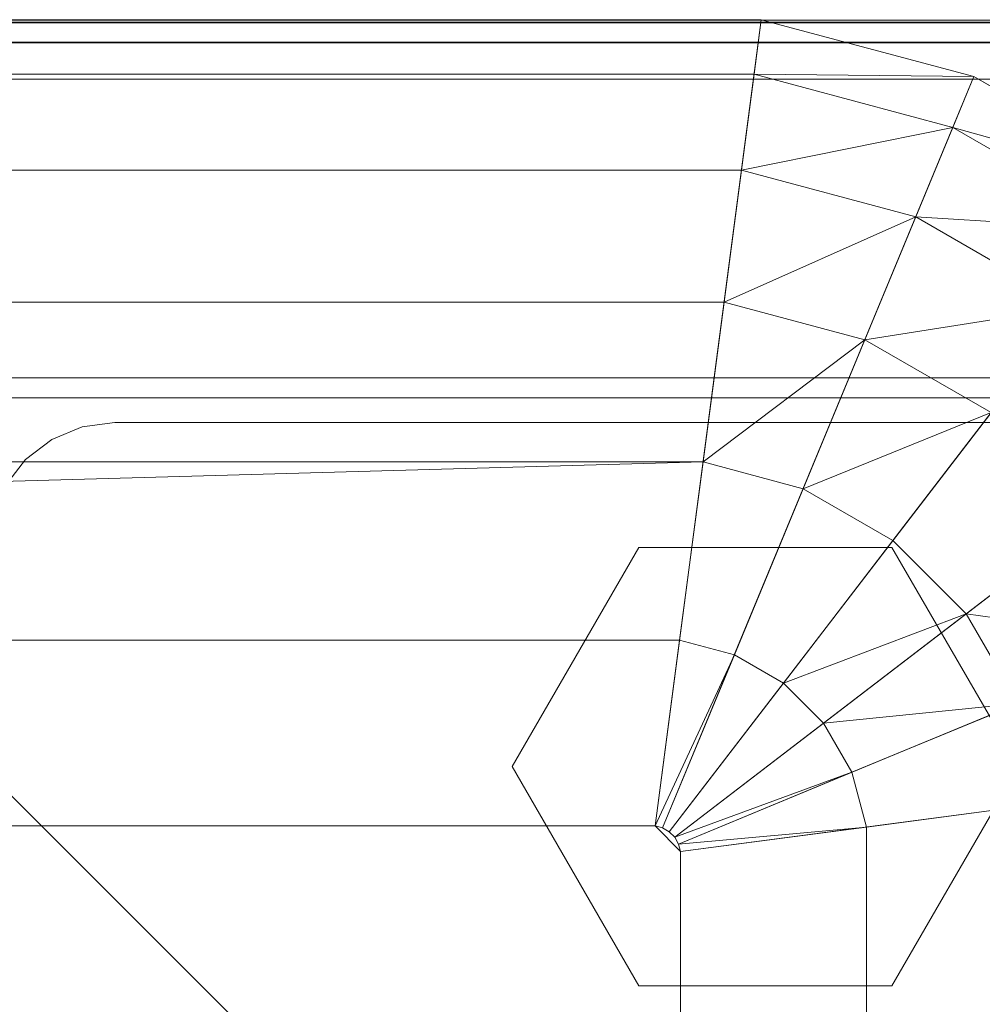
# Model space of a CAD drawing. Header units: inches. Extents: x 813 to 1305, y 19 to 194.
# Tile 421 of 656: x 1143.41 to 1145.33, y 188.76 to 190.73. Entities that reach past the tile are written whole.
import ezdxf

# ---------------------------------------------------------------- set-up
doc = ezdxf.new("R2010")
doc.units = ezdxf.units.IN
doc.header["$MEASUREMENT"] = 0
for name, color, linetype, true_color in [('CET color Grey59', 7, 'Continuous', 0x959796), ('CET color Grey77', 7, 'Continuous', 0xc4c4c4), ('CET color Grey80', 7, 'Continuous', 0xcbcdcc), ('CET color NavajoWhite4', 7, 'Continuous', 0x81775f)]:
    doc.layers.add(name, color=color, linetype=linetype, true_color=true_color)
doc.layers.add('CET Default', color=7, linetype='Continuous')

# ---------------------------------------------------------------- blocks, each defined once
blk = doc.blocks.new('*C190')
at = {"layer": 'CET color Grey77', "linetype": 'Continuous', "lineweight": 0}
for points, invisible_edges in [([(59.1608, 1.0512, 0.1409), (56.9088, 1.4992, 0.1409), (58.4608, 3.0512, 0.1409), (59.1608, 1.0512, 0.1409)], 13), ([(58.4608, 3.0512, 0.5897), (56.9088, 1.4992, 0.5897), (59.1608, 1.0512, 0.5897), (58.4608, 3.0512, 0.5897)], 6), ([(56.9088, 1.4992, 0.5897), (58.4608, 3.0512, 0.5897), (56.9088, 1.4992, 0.1409), (56.9088, 1.4992, 0.5897)], 2), ([(58.4608, 3.0512, 0.5897), (58.4608, 3.0512, 0.1409), (56.9088, 1.4992, 0.1409), (58.4608, 3.0512, 0.5897)], 4), ([(59.1608, 1.0512, 0.1409), (58.4608, 3.0512, 0.1409), (58.9088, 3.0512, 0.1409), (59.1608, 1.0512, 0.1409)], 13), ([(58.9088, 3.0512, 0.5897), (58.4608, 3.0512, 0.5897), (59.1608, 1.0512, 0.5897), (58.9088, 3.0512, 0.5897)], 6), ([(59.1608, 1.0512, 0.1409), (58.9088, 3.0512, 0.1409), (58.974, 3.0426, 0.1409), (59.1608, 1.0512, 0.1409)], 13), ([(58.974, 3.0426, 0.5897), (58.9088, 3.0512, 0.5897), (59.1608, 1.0512, 0.5897), (58.974, 3.0426, 0.5897)], 6), ([(59.1608, 1.0512, 0.1409), (58.974, 3.0426, 0.1409), (59.0348, 3.0174, 0.1409), (59.1608, 1.0512, 0.1409)], 13), ([(59.0348, 3.0174, 0.5897), (58.974, 3.0426, 0.5897), (59.1608, 1.0512, 0.5897), (59.0348, 3.0174, 0.5897)], 6), ([(59.1608, 1.0512, 0.1409), (59.0348, 3.0174, 0.1409), (59.087, 2.9774, 0.1409), (59.1608, 1.0512, 0.1409)], 13), ([(59.087, 2.9774, 0.5897), (59.0348, 3.0174, 0.5897), (59.1608, 1.0512, 0.5897), (59.087, 2.9774, 0.5897)], 6), ([(59.0348, 3.0174, 0.5897), (59.087, 2.9774, 0.5897), (59.0348, 3.0174, 0.1409), (59.0348, 3.0174, 0.5897)], 2), ([(59.087, 2.9774, 0.5897), (59.087, 2.9774, 0.1409), (59.0348, 3.0174, 0.1409), (59.087, 2.9774, 0.5897)], 4), ([(59.1608, 1.0512, 0.1409), (59.087, 2.9774, 0.1409), (59.127, 2.9252, 0.1409), (59.1608, 1.0512, 0.1409)], 13), ([(59.127, 2.9252, 0.5897), (59.087, 2.9774, 0.5897), (59.1608, 1.0512, 0.5897), (59.127, 2.9252, 0.5897)], 6), ([(59.087, 2.9774, 0.5897), (59.127, 2.9252, 0.5897), (59.087, 2.9774, 0.1409), (59.087, 2.9774, 0.5897)], 2), ([(59.127, 2.9252, 0.5897), (59.127, 2.9252, 0.1409), (59.087, 2.9774, 0.1409), (59.127, 2.9252, 0.5897)], 4), ([(59.1608, 1.0512, 0.1409), (59.127, 2.9252, 0.1409), (59.1522, 2.8644, 0.1409), (59.1608, 1.0512, 0.1409)], 13), ([(59.1522, 2.8644, 0.5897), (59.127, 2.9252, 0.5897), (59.1608, 1.0512, 0.5897), (59.1522, 2.8644, 0.5897)], 6), ([(59.127, 2.9252, 0.5897), (59.1522, 2.8644, 0.5897), (59.127, 2.9252, 0.1409), (59.127, 2.9252, 0.5897)], 2), ([(59.1522, 2.8644, 0.5897), (59.1522, 2.8644, 0.1409), (59.127, 2.9252, 0.1409), (59.1522, 2.8644, 0.5897)], 4), ([(59.1608, 1.0512, 0.1409), (59.1522, 2.8644, 0.1409), (59.1608, 2.7992, 0.1409), (59.1608, 1.0512, 0.1409)], 9), ([(59.1608, 2.7992, 0.5897), (59.1522, 2.8644, 0.5897), (59.1608, 1.0512, 0.5897), (59.1608, 2.7992, 0.5897)], 2), ([(59.1522, 2.8644, 0.5897), (59.1608, 2.7992, 0.5897), (59.1522, 2.8644, 0.1409), (59.1522, 2.8644, 0.5897)], 2), ([(59.1608, 2.7992, 0.5897), (59.1608, 2.7992, 0.1409), (59.1522, 2.8644, 0.1409), (59.1608, 2.7992, 0.5897)], 4), ([(59.1608, 2.7992, 0.5897), (59.1608, 1.0512, 0.5897), (59.1608, 2.7992, 0.1409), (59.1608, 2.7992, 0.5897)], 2), ([(59.1608, 1.0512, 0.5897), (59.1608, 1.0512, 0.1409), (59.1608, 2.7992, 0.1409), (59.1608, 1.0512, 0.5897)], 4), ([(58.4737, 0.9955), (58.0361, 1.7535), (58.4737, 2.0061), (58.4737, 0.9955)], 13), ([(58.4737, 2.0061, 0.1409), (58.0361, 1.7535, 0.1409), (58.4737, 0.9955, 0.1409), (58.4737, 2.0061, 0.1409)], 6), ([(58.0361, 1.7535, 0.1409), (58.4737, 2.0061, 0.1409), (58.0361, 1.7535), (58.0361, 1.7535, 0.1409)], 2), ([(58.4737, 2.0061, 0.1409), (58.4737, 2.0061), (58.0361, 1.7535), (58.4737, 2.0061, 0.1409)], 4), ([(58.4737, 0.9955), (58.4737, 2.0061), (58.9113, 1.7535), (58.4737, 0.9955)], 13), ([(58.9113, 1.7535, 0.1409), (58.4737, 2.0061, 0.1409), (58.4737, 0.9955, 0.1409), (58.9113, 1.7535, 0.1409)], 6), ([(58.4737, 2.0061, 0.1409), (58.9113, 1.7535, 0.1409), (58.4737, 2.0061), (58.4737, 2.0061, 0.1409)], 2), ([(58.9113, 1.7535, 0.1409), (58.9113, 1.7535), (58.4737, 2.0061), (58.9113, 1.7535, 0.1409)], 4), ([(58.4737, 0.9955), (58.0361, 1.2482), (58.0361, 1.7535), (58.4737, 0.9955)], 4), ([(58.0361, 1.7535, 0.1409), (58.0361, 1.2482, 0.1409), (58.4737, 0.9955, 0.1409), (58.0361, 1.7535, 0.1409)], 4), ([(58.0361, 1.2482, 0.1409), (58.0361, 1.7535, 0.1409), (58.0361, 1.2482), (58.0361, 1.2482, 0.1409)], 2), ([(58.0361, 1.7535, 0.1409), (58.0361, 1.7535), (58.0361, 1.2482), (58.0361, 1.7535, 0.1409)], 4), ([(58.4737, 0.9955), (58.9113, 1.7535), (58.9113, 1.2482), (58.4737, 0.9955)], 9), ([(58.9113, 1.2482, 0.1409), (58.9113, 1.7535, 0.1409), (58.4737, 0.9955, 0.1409), (58.9113, 1.2482, 0.1409)], 2), ([(58.9113, 1.7535, 0.1409), (58.9113, 1.2482, 0.1409), (58.9113, 1.7535), (58.9113, 1.7535, 0.1409)], 2), ([(58.9113, 1.2482, 0.1409), (58.9113, 1.2482), (58.9113, 1.7535), (58.9113, 1.2482, 0.1409)], 4), ([(59.1608, 1.0512, 0.1409), (56.9088, 1.0512, 0.1409), (56.9088, 1.4992, 0.1409), (59.1608, 1.0512, 0.1409)], 13), ([(56.9088, 1.4992, 0.5897), (56.9088, 1.0512, 0.5897), (59.1608, 1.0512, 0.5897), (56.9088, 1.4992, 0.5897)], 6), ([(58.4737, 0.9955, 0.1409), (58.0361, 1.2482, 0.1409), (58.4737, 0.9955), (58.4737, 0.9955, 0.1409)], 2), ([(58.0361, 1.2482, 0.1409), (58.0361, 1.2482), (58.4737, 0.9955), (58.0361, 1.2482, 0.1409)], 4), ([(58.9113, 1.2482, 0.1409), (58.4737, 0.9955, 0.1409), (58.9113, 1.2482), (58.9113, 1.2482, 0.1409)], 2), ([(58.4737, 0.9955, 0.1409), (58.4737, 0.9955), (58.9113, 1.2482), (58.4737, 0.9955, 0.1409)], 4)]:
    blk.add_3dface(points, dxfattribs=dict(at, invisible_edges=invisible_edges))
at = {"layer": 'CET color Grey80', "linetype": 'Continuous', "lineweight": 0}
for points, invisible_edges in [([(59.919, 15.919, 1.34), (59.959, 0.001, 1.3), (59.959, 15.959, 1.3), (59.919, 15.919, 1.34)], 9), ([(59.959, 15.959, 0.63), (59.959, 0.001, 0.63), (59.919, 0.041, 0.59), (59.959, 15.959, 0.63)], 4), ([(59.959, 15.959, 0.63), (59.919, 0.041, 0.59), (59.919, 15.919, 0.59), (59.959, 15.959, 0.63)], 9), ([(59.959, 15.959, 1.3), (59.959, 0.001, 1.3), (59.959, 0.001, 0.63), (59.959, 15.959, 1.3)], 4), ([(59.959, 15.959, 1.3), (59.959, 0.001, 0.63), (59.959, 15.959, 0.63), (59.959, 15.959, 1.3)], 9), ([(0.041, 0.041, 1.34), (59.919, 0.041, 1.34), (59.919, 15.919, 1.34), (0.041, 0.041, 1.34)], 4), ([(0.041, 0.041, 1.34), (59.919, 15.919, 1.34), (0.041, 15.919, 1.34), (0.041, 0.041, 1.34)], 9), ([(0.041, 0.041, 0.59), (59.919, 15.919, 0.59), (59.919, 0.041, 0.59), (0.041, 0.041, 0.59)], 9), ([(0.041, 0.041, 0.59), (0.041, 15.919, 0.59), (59.919, 15.919, 0.59), (0.041, 0.041, 0.59)], 4), ([(59.919, 15.919, 0.59), (59.919, 0.041, 0.59), (59.919, 0.041, 1.34), (59.919, 15.919, 0.59)], 4), ([(59.919, 15.919, 0.59), (59.919, 0.041, 1.34), (59.919, 15.919, 1.34), (59.919, 15.919, 0.59)], 9), ([(59.919, 15.919, 1.34), (59.919, 0.041, 1.34), (59.959, 0.001, 1.3), (59.919, 15.919, 1.34)], 4), ([(59.21, 0.9721, 1.381), (59.21, 15.169, 1.381), (59.25, 15.209, 1.341), (59.21, 0.9721, 1.381)], 4), ([(59.21, 0.9721, 1.381), (59.25, 15.209, 1.341), (59.25, 0.9321, 1.341), (59.21, 0.9721, 1.381)], 9), ([(59.21, 15.169, 27.924), (59.25, 0.9321, 27.964), (59.25, 15.209, 27.964), (59.21, 15.169, 27.924)], 9), ([(59.25, 0.9321, 1.341), (59.25, 15.209, 1.341), (59.92, 15.209, 1.341), (59.25, 0.9321, 1.341)], 4), ([(59.25, 0.9321, 1.341), (59.92, 15.209, 1.341), (59.92, 0.9321, 1.341), (59.25, 0.9321, 1.341)], 9), ([(59.25, 15.209, 27.964), (59.25, 0.9321, 27.964), (59.92, 0.9321, 27.964), (59.25, 15.209, 27.964)], 4), ([(59.25, 15.209, 27.964), (59.92, 0.9321, 27.964), (59.92, 15.209, 27.964), (59.25, 15.209, 27.964)], 9), ([(59.92, 0.9321, 1.341), (59.92, 15.209, 1.341), (59.96, 15.169, 1.381), (59.92, 0.9321, 1.341)], 4), ([(59.92, 15.209, 27.964), (59.92, 0.9321, 27.964), (59.96, 0.9721, 27.924), (59.92, 15.209, 27.964)], 4), ([(59.92, 15.209, 27.964), (59.96, 0.9721, 27.924), (59.96, 15.169, 27.924), (59.92, 15.209, 27.964)], 9), ([(59.21, 0.9721, 1.381), (59.21, 0.9721, 27.924), (59.21, 15.169, 27.924), (59.21, 0.9721, 1.381)], 4), ([(59.21, 0.9721, 1.381), (59.21, 15.169, 27.924), (59.21, 15.169, 1.381), (59.21, 0.9721, 1.381)], 9), ([(59.96, 0.9721, 1.381), (59.96, 15.169, 1.381), (59.21, 15.169, 1.381), (59.96, 0.9721, 1.381)], 4), ([(59.96, 0.9721, 1.381), (59.21, 15.169, 1.381), (59.21, 0.9721, 1.381), (59.96, 0.9721, 1.381)], 9), ([(59.96, 15.169, 27.924), (59.96, 0.9721, 27.924), (59.21, 0.9721, 27.924), (59.96, 15.169, 27.924)], 4), ([(59.96, 15.169, 27.924), (59.21, 0.9721, 27.924), (59.21, 15.169, 27.924), (59.96, 15.169, 27.924)], 9), ([(59.21, 15.169, 27.924), (59.21, 0.9721, 27.924), (59.25, 0.9321, 27.964), (59.21, 15.169, 27.924)], 4), ([(59.92, 0.9321, 1.341), (59.96, 15.169, 1.381), (59.96, 0.9721, 1.381), (59.92, 0.9321, 1.341)], 9), ([(59.96, 0.9721, 1.381), (59.96, 15.169, 27.924), (59.96, 0.9721, 27.924), (59.96, 0.9721, 1.381)], 9), ([(59.96, 0.9721, 1.381), (59.96, 15.169, 1.381), (59.96, 15.169, 27.924), (59.96, 0.9721, 1.381)], 4)]:
    blk.add_3dface(points, dxfattribs=dict(at, invisible_edges=invisible_edges))
blk = doc.blocks.new('*C189')
at = {"layer": 'CET Default', "linetype": 'Continuous', "lineweight": 0, "rotation": 89.99999999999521}
blk.add_blockref('*C190', (347.6822, 943.8949), dxfattribs=at)
blk = doc.blocks.new('*C257')
at = {"layer": 'CET color Grey80', "linetype": 'Continuous', "lineweight": 0}
for points, invisible_edges in [([(59.8509, 15.8809, 1.125), (59.969, 0.001, 1.0069), (59.969, 15.999, 1.0069), (59.8509, 15.8809, 1.125)], 9), ([(59.969, 15.999, 0.1181), (59.969, 0.001, 0.1181), (59.8509, 0.1191), (59.969, 15.999, 0.1181)], 4), ([(59.969, 15.999, 0.1181), (59.8509, 0.1191), (59.8509, 15.8809), (59.969, 15.999, 0.1181)], 9), ([(59.969, 15.999, 1.0069), (59.969, 0.001, 1.0069), (59.969, 0.001, 0.1181), (59.969, 15.999, 1.0069)], 4), ([(59.969, 15.999, 1.0069), (59.969, 0.001, 0.1181), (59.969, 15.999, 0.1181), (59.969, 15.999, 1.0069)], 9), ([(0.1191, 0.1191, 1.125), (59.8509, 0.1191, 1.125), (59.8509, 15.8809, 1.125), (0.1191, 0.1191, 1.125)], 4), ([(0.1191, 0.1191, 1.125), (59.8509, 15.8809, 1.125), (0.1191, 15.8809, 1.125), (0.1191, 0.1191, 1.125)], 9), ([(59.8509, 15.8809), (59.8509, 0.1191), (59.8509, 0.1191, 1.125), (59.8509, 15.8809)], 4), ([(59.8509, 15.8809), (59.8509, 0.1191, 1.125), (59.8509, 15.8809, 1.125), (59.8509, 15.8809)], 9), ([(59.8509, 15.8809, 1.125), (59.8509, 0.1191, 1.125), (59.969, 0.001, 1.0069), (59.8509, 15.8809, 1.125)], 4)]:
    blk.add_3dface(points, dxfattribs=dict(at, invisible_edges=invisible_edges))
at = {"layer": 'CET color NavajoWhite4', "linetype": 'Continuous', "lineweight": 0}
for points, invisible_edges in [([(0.1191, 0.1191), (59.8509, 15.8809), (59.8509, 0.1191), (0.1191, 0.1191)], 9), ([(0.1191, 0.1191), (0.1191, 15.8809), (59.8509, 15.8809), (0.1191, 0.1191)], 4)]:
    blk.add_3dface(points, dxfattribs=dict(at, invisible_edges=invisible_edges))
blk = doc.blocks.new('*C233')
at = {"layer": 'CET Default', "linetype": 'Continuous', "lineweight": 0, "rotation": 89.99999999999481}
blk.add_blockref('*C257', (347.6822, 943.8899, 27.965), dxfattribs=at)
blk = doc.blocks.new('*C278')
at = {"layer": 'CET color Grey59', "linetype": 'Continuous', "lineweight": 0}
for points, invisible_edges in [([(27.55, 0.856), (27.55, 13.414), (29.16, 13.626), (27.55, 0.856)], 4), ([(27.55, 0.856), (29.16, 13.626), (29.16, 0.644), (27.55, 0.856)], 9), ([(29.16, 0.644), (29.16, 13.626), (29.0512, 13.6116, 0.3552), (29.16, 0.644)], 4), ([(29.0512, 0.6583, 0.3552), (29.0512, 13.6116, 0.3552), (28.8594, 13.5864, 0.6734), (29.0512, 0.6583, 0.3552)], 4), ([(29.16, 0.644), (29.0512, 13.6116, 0.3552), (29.0512, 0.6583, 0.3552), (29.16, 0.644)], 9), ([(28.8594, 0.6836, 0.6734), (28.8594, 13.5864, 0.6734), (28.596, 13.5517, 0.9354), (28.8594, 0.6836, 0.6734)], 4), ([(29.0512, 0.6583, 0.3552), (28.8594, 13.5864, 0.6734), (28.8594, 0.6836, 0.6734), (29.0512, 0.6583, 0.3552)], 9), ([(28.596, 0.7183, 0.9354), (28.596, 13.5517, 0.9354), (28.2769, 13.5097, 1.1256), (28.596, 0.7183, 0.9354)], 4), ([(28.8594, 0.6836, 0.6734), (28.596, 13.5517, 0.9354), (28.596, 0.7183, 0.9354), (28.8594, 0.6836, 0.6734)], 9), ([(28.596, 0.7183, 0.9354), (28.2769, 13.5097, 1.1256), (28.2769, 0.7603, 1.1256), (28.596, 0.7183, 0.9354)], 9), ([(27.55, 0.856, 1.25), (0.8168, 13.4423, 1.25), (0.8277, 13.4533, 1.25), (27.55, 0.856, 1.25)], 13), ([(27.55, 0.856), (0.8277, 13.4533), (0.8168, 13.4423), (27.55, 0.856)], 13), ([(27.55, 0.856, 1.25), (0.8277, 13.4533, 1.25), (0.8411, 13.461, 1.25), (27.55, 0.856, 1.25)], 13), ([(27.55, 0.856), (0.8411, 13.461), (0.8277, 13.4533), (27.55, 0.856)], 13), ([(27.55, 0.856, 1.25), (0.8411, 13.461, 1.25), (0.856, 13.465, 1.25), (27.55, 0.856, 1.25)], 13), ([(27.55, 0.856), (0.856, 13.465), (0.8411, 13.461), (27.55, 0.856)], 13), ([(27.55, 0.856, 1.25), (0.856, 13.465, 1.25), (27.4991, 13.465, 1.25), (27.55, 0.856, 1.25)], 13), ([(27.55, 0.856), (27.4991, 13.465), (0.856, 13.465), (27.55, 0.856)], 13), ([(27.55, 0.856, 1.25), (27.4991, 13.465, 1.25), (27.514, 13.461, 1.25), (27.55, 0.856, 1.25)], 13), ([(27.55, 0.856), (27.514, 13.461), (27.4991, 13.465), (27.55, 0.856)], 13), ([(27.55, 0.856, 1.25), (27.514, 13.461, 1.25), (27.5274, 13.4533, 1.25), (27.55, 0.856, 1.25)], 13), ([(27.55, 0.856), (27.5274, 13.4533), (27.514, 13.461), (27.55, 0.856)], 13), ([(27.55, 0.856, 1.25), (27.5274, 13.4533, 1.25), (27.5383, 13.4423, 1.25), (27.55, 0.856, 1.25)], 13), ([(27.55, 0.856), (27.5383, 13.4423), (27.5274, 13.4533), (27.55, 0.856)], 13), ([(27.9211, 0.8071, 1.2326), (27.9211, 13.4629, 1.2326), (27.55, 13.414, 1.25), (27.9211, 0.8071, 1.2326)], 4), ([(27.55, 0.856, 1.25), (0.805, 13.414, 1.25), (0.809, 13.4289, 1.25), (27.55, 0.856, 1.25)], 13), ([(27.55, 0.856), (0.809, 13.4289), (0.805, 13.414), (27.55, 0.856)], 13), ([(27.55, 0.856, 1.25), (0.809, 13.4289, 1.25), (0.8168, 13.4423, 1.25), (27.55, 0.856, 1.25)], 13), ([(27.55, 0.856), (0.8168, 13.4423), (0.809, 13.4289), (27.55, 0.856)], 13), ([(27.55, 0.856, 1.25), (27.5383, 13.4423, 1.25), (27.546, 13.4289, 1.25), (27.55, 0.856, 1.25)], 13), ([(27.55, 0.856), (27.546, 13.4289), (27.5383, 13.4423), (27.55, 0.856)], 13), ([(27.55, 0.856, 1.25), (27.546, 13.4289, 1.25), (27.55, 13.414, 1.25), (27.55, 0.856, 1.25)], 9), ([(27.55, 0.856), (27.55, 13.414), (27.546, 13.4289), (27.55, 0.856)], 4), ([(27.55, 0.856, 1.25), (0.805, 0.856, 1.25), (0.805, 13.414, 1.25), (27.55, 0.856, 1.25)], 13), ([(27.55, 0.856), (0.805, 13.414), (0.805, 0.856), (27.55, 0.856)], 13), ([(27.9211, 0.8071, 1.2326), (27.55, 13.414, 1.25), (27.55, 0.856, 1.25), (27.9211, 0.8071, 1.2326)], 9), ([(27.55, 0.856, 1.25), (27.55, 13.414, 1.25), (27.55, 13.414), (27.55, 0.856, 1.25)], 4), ([(27.55, 0.856, 1.25), (27.55, 13.414), (27.55, 0.856), (27.55, 0.856, 1.25)], 9), ([(27.55, 0.856, 1.25), (0.809, 0.841, 1.25), (0.805, 0.856, 1.25), (27.55, 0.856, 1.25)], 13), ([(27.55, 0.856), (0.805, 0.856), (0.809, 0.841), (27.55, 0.856)], 13), ([(27.55, 0.856, 1.25), (0.8168, 0.8276, 1.25), (0.809, 0.841, 1.25), (27.55, 0.856, 1.25)], 13), ([(27.55, 0.856), (0.809, 0.841), (0.8168, 0.8276), (27.55, 0.856)], 13), ([(27.55, 0.856, 1.25), (0.8277, 0.8167, 1.25), (0.8168, 0.8276, 1.25), (27.55, 0.856, 1.25)], 13), ([(27.55, 0.856), (0.8168, 0.8276), (0.8277, 0.8167), (27.55, 0.856)], 13), ([(27.55, 0.856, 1.25), (0.8411, 0.809, 1.25), (0.8277, 0.8167, 1.25), (27.55, 0.856, 1.25)], 13), ([(27.55, 0.856), (0.8277, 0.8167), (0.8411, 0.809), (27.55, 0.856)], 13), ([(27.55, 0.856, 1.25), (0.856, 0.805, 1.25), (0.8411, 0.809, 1.25), (27.55, 0.856, 1.25)], 13), ([(27.55, 0.856), (0.8411, 0.809), (0.856, 0.805), (27.55, 0.856)], 13), ([(27.55, 0.856, 1.25), (27.4991, 0.805, 1.25), (0.856, 0.805, 1.25), (27.55, 0.856, 1.25)], 4), ([(27.55, 0.856), (0.856, 0.805), (27.4991, 0.805), (27.55, 0.856)], 9), ([(27.55, 0.856, 1.25), (27.514, 0.809, 1.25), (27.4991, 0.805, 1.25), (27.55, 0.856, 1.25)], 9), ([(27.55, 0.856), (27.4991, 0.805), (27.514, 0.809), (27.55, 0.856)], 4), ([(27.55, 0.856, 1.25), (27.5274, 0.8167, 1.25), (27.514, 0.809, 1.25), (27.55, 0.856, 1.25)], 13), ([(27.55, 0.856), (27.514, 0.809), (27.5274, 0.8167), (27.55, 0.856)], 13), ([(27.55, 0.856, 1.25), (27.5383, 0.8276, 1.25), (27.5274, 0.8167, 1.25), (27.55, 0.856, 1.25)], 13), ([(27.55, 0.856), (27.5274, 0.8167), (27.5383, 0.8276), (27.55, 0.856)], 13), ([(27.55, 0.856, 1.25), (27.546, 0.841, 1.25), (27.5383, 0.8276, 1.25), (27.55, 0.856, 1.25)], 4), ([(27.55, 0.856), (27.5383, 0.8276), (27.546, 0.841), (27.55, 0.856)], 9), ([(27.546, 0.841), (27.55, 0.856), (29.16, 0.644), (27.546, 0.841)], 4), ([(27.546, 0.841, 1.25), (27.55, 0.856, 1.25), (27.55, 0.856), (27.546, 0.841, 1.25)], 4), ([(27.546, 0.841, 1.25), (27.55, 0.856), (27.546, 0.841), (27.546, 0.841, 1.25)], 9), ([(27.5274, 0.8167), (27.5383, 0.8276), (28.8266, -0.1609), (27.5274, 0.8167)], 4), ([(27.7552, 0.5198, 1.2326), (27.5383, 0.8276, 1.25), (27.5274, 0.8167, 1.25), (27.7552, 0.5198, 1.2326)], 9), ([(27.5274, 0.8167, 1.25), (27.5383, 0.8276, 1.25), (27.5383, 0.8276), (27.5274, 0.8167, 1.25)], 4), ([(27.5274, 0.8167, 1.25), (27.5383, 0.8276), (27.5274, 0.8167), (27.5274, 0.8167, 1.25)], 9), ([(27.5383, 0.8276), (27.546, 0.841), (29.0463, 0.2196), (27.5383, 0.8276)], 4), ([(27.8353, 0.5998, 1.2326), (27.546, 0.841, 1.25), (27.5383, 0.8276, 1.25), (27.8353, 0.5998, 1.2326)], 9), ([(27.5383, 0.8276, 1.25), (27.546, 0.841, 1.25), (27.546, 0.841), (27.5383, 0.8276, 1.25)], 4), ([(27.5383, 0.8276, 1.25), (27.546, 0.841), (27.5383, 0.8276), (27.5383, 0.8276, 1.25)], 9), ([(27.7552, 0.5198, 1.2326), (27.8353, 0.5998, 1.2326), (27.5383, 0.8276, 1.25), (27.7552, 0.5198, 1.2326)], 4), ([(27.5383, 0.8276), (29.0463, 0.2196), (28.8266, -0.1609), (27.5383, 0.8276)], 9), ([(27.8353, 0.5998, 1.2326), (27.8918, 0.6978, 1.2326), (27.546, 0.841, 1.25), (27.8353, 0.5998, 1.2326)], 4), ([(27.546, 0.841), (29.16, 0.644), (29.0463, 0.2196), (27.546, 0.841)], 9), ([(27.4991, 0.805), (27.514, 0.809), (28.1354, -0.6913), (27.4991, 0.805)], 4), ([(27.4991, 0.805, 1.25), (27.514, 0.809, 1.25), (27.514, 0.809), (27.4991, 0.805, 1.25)], 4), ([(27.4991, 0.805, 1.25), (27.514, 0.809), (27.4991, 0.805), (27.4991, 0.805, 1.25)], 9), ([(27.514, 0.809), (27.5274, 0.8167), (28.5159, -0.4716), (27.514, 0.809)], 4), ([(27.514, 0.809, 1.25), (27.5274, 0.8167, 1.25), (27.5274, 0.8167), (27.514, 0.809, 1.25)], 4), ([(27.514, 0.809, 1.25), (27.5274, 0.8167), (27.514, 0.809), (27.514, 0.809, 1.25)], 9), ([(27.514, 0.809), (28.5159, -0.4716), (28.1354, -0.6913), (27.514, 0.809)], 9), ([(27.5274, 0.8167), (28.8266, -0.1609), (28.5159, -0.4716), (27.5274, 0.8167)], 9), ([(28.2234, 0.5605, 1.1256), (27.9211, 0.8071, 1.2326), (27.8918, 0.6978, 1.2326), (28.2234, 0.5605, 1.1256)], 9), ([(28.2234, 0.5605, 1.1256), (28.2769, 0.7603, 1.1256), (27.9211, 0.8071, 1.2326), (28.2234, 0.5605, 1.1256)], 4), ([(0.856, 0.805), (27.711, -0.805), (0.6441, -0.805), (0.856, 0.805)], 9), ([(0.8072, 0.4339, 1.2326), (27.5479, 0.4339, 1.2326), (27.4991, 0.805, 1.25), (0.8072, 0.4339, 1.2326)], 4), ([(0.8072, 0.4339, 1.2326), (27.4991, 0.805, 1.25), (0.856, 0.805, 1.25), (0.8072, 0.4339, 1.2326)], 9), ([(0.856, 0.805), (27.4991, 0.805), (27.711, -0.805), (0.856, 0.805)], 4), ([(0.856, 0.805, 1.25), (27.4991, 0.805, 1.25), (27.4991, 0.805), (0.856, 0.805, 1.25)], 4), ([(0.856, 0.805, 1.25), (27.4991, 0.805), (0.856, 0.805), (0.856, 0.805, 1.25)], 9), ([(27.4991, 0.805), (28.1354, -0.6913), (27.711, -0.805), (27.4991, 0.805)], 9), ([(28.12, 0.3813, 1.1256), (27.8918, 0.6978, 1.2326), (27.8353, 0.5998, 1.2326), (28.12, 0.3813, 1.1256)], 9), ([(28.12, 0.3813, 1.1256), (28.2234, 0.5605, 1.1256), (27.8918, 0.6978, 1.2326), (28.12, 0.3813, 1.1256)], 4), ([(27.5947, 0.0781, 1.1256), (27.6572, 0.4632, 1.2326), (27.5479, 0.4339, 1.2326), (27.5947, 0.0781, 1.1256)], 9), ([(27.5947, 0.0781, 1.1256), (27.7945, 0.1316, 1.1256), (27.6572, 0.4632, 1.2326), (27.5947, 0.0781, 1.1256)], 4), ([(0.7603, 0.0781, 1.1256), (27.5947, 0.0781, 1.1256), (27.5479, 0.4339, 1.2326), (0.7603, 0.0781, 1.1256)], 4), ([(0.7603, 0.0781, 1.1256), (27.5479, 0.4339, 1.2326), (0.8072, 0.4339, 1.2326), (0.7603, 0.0781, 1.1256)], 9), ([(28.1696, -0.0203, 0.9354), (28.12, 0.3813, 1.1256), (27.9737, 0.2351, 1.1256), (28.1696, -0.0203, 0.9354)], 9), ([(28.1696, -0.0203, 0.9354), (28.3753, 0.1854, 0.9354), (28.12, 0.3813, 1.1256), (28.1696, -0.0203, 0.9354)], 4)]:
    blk.add_3dface(points, dxfattribs=dict(at, invisible_edges=invisible_edges))
for points in [[(28.2769, 0.7603, 1.1256), (28.2769, 13.5097, 1.1256), (27.9211, 13.4629, 1.2326), (28.2769, 0.7603, 1.1256)], [(28.2769, 0.7603, 1.1256), (27.9211, 13.4629, 1.2326), (27.9211, 0.8071, 1.2326), (28.2769, 0.7603, 1.1256)], [(27.8918, 0.6978, 1.2326), (27.55, 0.856, 1.25), (27.546, 0.841, 1.25), (27.8918, 0.6978, 1.2326)], [(27.8918, 0.6978, 1.2326), (27.9211, 0.8071, 1.2326), (27.55, 0.856, 1.25), (27.8918, 0.6978, 1.2326)], [(27.5479, 0.4339, 1.2326), (27.514, 0.809, 1.25), (27.4991, 0.805, 1.25), (27.5479, 0.4339, 1.2326)], [(27.6572, 0.4632, 1.2326), (27.5274, 0.8167, 1.25), (27.514, 0.809, 1.25), (27.6572, 0.4632, 1.2326)], [(27.5479, 0.4339, 1.2326), (27.6572, 0.4632, 1.2326), (27.514, 0.809, 1.25), (27.5479, 0.4339, 1.2326)], [(27.6572, 0.4632, 1.2326), (27.7552, 0.5198, 1.2326), (27.5274, 0.8167, 1.25), (27.6572, 0.4632, 1.2326)], [(28.5208, 0.4373, 0.9354), (28.2769, 0.7603, 1.1256), (28.2234, 0.5605, 1.1256), (28.5208, 0.4373, 0.9354)], [(28.5208, 0.4373, 0.9354), (28.596, 0.7183, 0.9354), (28.2769, 0.7603, 1.1256), (28.5208, 0.4373, 0.9354)], [(28.7662, 0.3356, 0.6734), (28.596, 0.7183, 0.9354), (28.5208, 0.4373, 0.9354), (28.7662, 0.3356, 0.6734)], [(28.7662, 0.3356, 0.6734), (28.8594, 0.6836, 0.6734), (28.596, 0.7183, 0.9354), (28.7662, 0.3356, 0.6734)], [(28.9449, 0.2616, 0.3552), (28.8594, 0.6836, 0.6734), (28.7662, 0.3356, 0.6734), (28.9449, 0.2616, 0.3552)], [(28.9449, 0.2616, 0.3552), (29.0512, 0.6583, 0.3552), (28.8594, 0.6836, 0.6734), (28.9449, 0.2616, 0.3552)], [(29.0463, 0.2196), (29.0512, 0.6583, 0.3552), (28.9449, 0.2616, 0.3552), (29.0463, 0.2196)], [(29.0463, 0.2196), (29.16, 0.644), (29.0512, 0.6583, 0.3552), (29.0463, 0.2196)], [(27.9737, 0.2351, 1.1256), (27.8353, 0.5998, 1.2326), (27.7552, 0.5198, 1.2326), (27.9737, 0.2351, 1.1256)], [(27.9737, 0.2351, 1.1256), (28.12, 0.3813, 1.1256), (27.8353, 0.5998, 1.2326), (27.9737, 0.2351, 1.1256)], [(28.3753, 0.1854, 0.9354), (28.2234, 0.5605, 1.1256), (28.12, 0.3813, 1.1256), (28.3753, 0.1854, 0.9354)], [(28.3753, 0.1854, 0.9354), (28.5208, 0.4373, 0.9354), (28.2234, 0.5605, 1.1256), (28.3753, 0.1854, 0.9354)], [(27.7945, 0.1316, 1.1256), (27.7552, 0.5198, 1.2326), (27.6572, 0.4632, 1.2326), (27.7945, 0.1316, 1.1256)], [(27.7945, 0.1316, 1.1256), (27.9737, 0.2351, 1.1256), (27.7552, 0.5198, 1.2326), (27.7945, 0.1316, 1.1256)], [(28.5861, 0.0237, 0.6734), (28.5208, 0.4373, 0.9354), (28.3753, 0.1854, 0.9354), (28.5861, 0.0237, 0.6734)], [(28.5861, 0.0237, 0.6734), (28.7662, 0.3356, 0.6734), (28.5208, 0.4373, 0.9354), (28.5861, 0.0237, 0.6734)], [(28.7396, -0.0941, 0.3552), (28.7662, 0.3356, 0.6734), (28.5861, 0.0237, 0.6734), (28.7396, -0.0941, 0.3552)], [(28.7396, -0.0941, 0.3552), (28.9449, 0.2616, 0.3552), (28.7662, 0.3356, 0.6734), (28.7396, -0.0941, 0.3552)], [(28.8266, -0.1609), (28.9449, 0.2616, 0.3552), (28.7396, -0.0941, 0.3552), (28.8266, -0.1609)], [(28.8266, -0.1609), (29.0463, 0.2196), (28.9449, 0.2616, 0.3552), (28.8266, -0.1609)], [(27.9177, -0.1657, 0.9354), (27.9737, 0.2351, 1.1256), (27.7945, 0.1316, 1.1256), (27.9177, -0.1657, 0.9354)], [(27.9177, -0.1657, 0.9354), (28.1696, -0.0203, 0.9354), (27.9737, 0.2351, 1.1256), (27.9177, -0.1657, 0.9354)]]:
    blk.add_3dface(points, dxfattribs=at)
blk = doc.blocks.new('*C277')
at = {"layer": 'CET Default', "linetype": 'Continuous', "lineweight": 0, "rotation": 89.9999999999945}
blk.add_blockref('*C278', (346.8172, 974.6999, 29.1525), dxfattribs=at)

msp = doc.modelspace()

# ---------------------------------------------------------------- block references
at = {"layer": 'CET Default', "linetype": 'Continuous', "lineweight": 0}
for name in ['*C233', '*C277', '*C189']:
    msp.add_blockref(name, (798.7199, -813.1289), dxfattribs=at)

doc.saveas('drawing.dxf')
